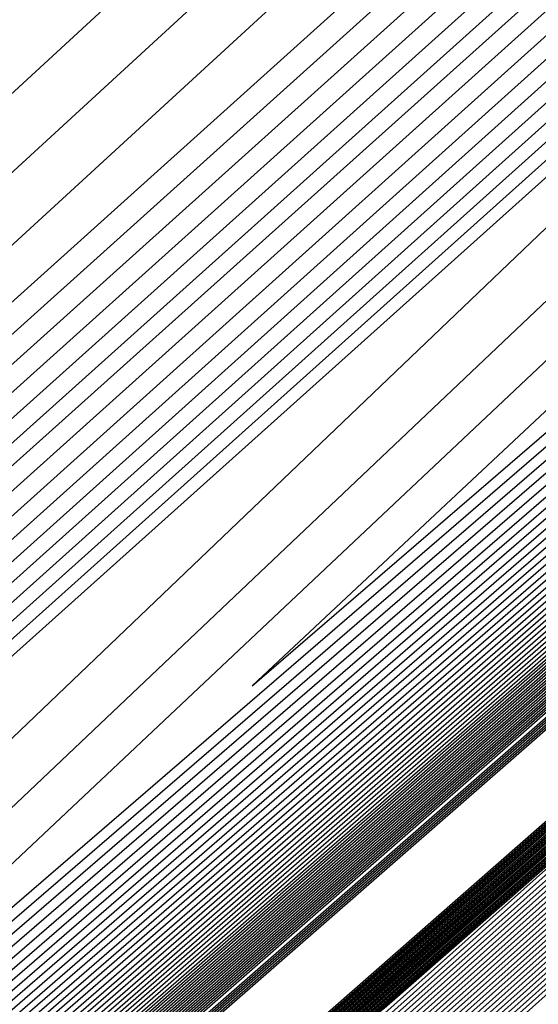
# Model space of a CAD drawing. Extents: x 3249832 to 3255657, y 13789405 to 13793316.
# Tile 730 of 1056: x 3253206.045 to 3253206.315, y 13791255.596 to 13791256.11. Entities that reach past the tile are written whole.
import ezdxf

# ---------------------------------------------------------------- set-up
doc = ezdxf.new("R2010")
doc.units = 0
doc.header["$LTSCALE"] = 100
doc.header["$MEASUREMENT"] = 0
for name, color, linetype in [('GRATIO_03231_CON', 1, 'CONTINUOUS'), ('GRATIO_0323_ICON', 1, 'CONTINUOUS'), ('TARGETS_EAST', 7, 'CONTINUOUS')]:
    doc.layers.add(name, color=color, linetype=linetype)

# ---------------------------------------------------------------- blocks, each defined once
blk = doc.blocks.new('Gratio_032316_contours')
at = {"layer": 'GRATIO_03231_CON', "color": 1, "linetype": 'Continuous', "flags": 128}
for points in [[(3253179.55027, 13791232.39503), (3253186.87441, 13791238.77001), (3253201.4775, 13791251.51898), (3253219.20823, 13791267.00714), (3253234.45763, 13791280.32933), (3253243.00028, 13791287.79153), (3253246.14511, 13791290.5444), (3253246.5846, 13791290.94974), (3253247.02187, 13791291.379), (3253250.20254, 13791294.24212), (3253258.88285, 13791301.95866), (3253274.44262, 13791315.73867), (3253292.7559, 13791331.95413), (3253308.32028, 13791345.76753)], [(3253180.16544, 13791232.93802), (3253187.28488, 13791239.13155), (3253201.72516, 13791251.73678), (3253219.33902, 13791267.12228), (3253234.51314, 13791280.37862), (3253243.01644, 13791287.80647), (3253246.14668, 13791290.54676), (3253246.58389, 13791290.95054), (3253247.01645, 13791291.37639), (3253250.16633, 13791294.21318), (3253258.7639, 13791301.85732), (3253274.17605, 13791315.50724), (3253292.31584, 13791331.56933), (3253307.73285, 13791345.25198)], [(3253180.78061, 13791233.481), (3253187.69534, 13791239.49309), (3253201.97282, 13791251.95458), (3253219.46981, 13791267.23741), (3253234.56866, 13791280.42791), (3253243.03259, 13791287.8214), (3253246.14825, 13791290.54912), (3253246.58317, 13791290.95133), (3253247.01103, 13791291.37378), (3253250.13013, 13791294.18424), (3253258.64495, 13791301.75599), (3253273.90947, 13791315.27582), (3253291.87577, 13791331.18453), (3253307.14542, 13791344.73643)], [(3253181.39578, 13791234.02399), (3253188.1058, 13791239.85463), (3253202.22048, 13791252.17237), (3253219.6006, 13791267.35254), (3253234.62418, 13791280.4772), (3253243.04874, 13791287.83633), (3253246.14982, 13791290.55149), (3253246.58246, 13791290.95213), (3253247.00561, 13791291.37117), (3253250.09393, 13791294.15529), (3253258.526, 13791301.65465), (3253273.6429, 13791315.0444), (3253291.4357, 13791330.79973), (3253306.55799, 13791344.22088)], [(3253182.62612, 13791235.10996), (3253188.92672, 13791240.5777), (3253202.71581, 13791252.60797), (3253219.86218, 13791267.58281), (3253234.73522, 13791280.57579), (3253243.08105, 13791287.8662), (3253246.15297, 13791290.55621), (3253246.58103, 13791290.95372), (3253246.99477, 13791291.36594), (3253250.02153, 13791294.09741), (3253258.2881, 13791301.45198), (3253273.10975, 13791314.58156), (3253290.55557, 13791330.03014), (3253305.38313, 13791343.18978)], [(3253183.24129, 13791235.65295), (3253189.33718, 13791240.93924), (3253202.96347, 13791252.82577), (3253219.99297, 13791267.69794), (3253234.79073, 13791280.62508), (3253243.0972, 13791287.88113), (3253246.15454, 13791290.55858), (3253246.58032, 13791290.95452), (3253246.98935, 13791291.36333), (3253249.98532, 13791294.06847), (3253258.16915, 13791301.35065), (3253272.84317, 13791314.35013), (3253290.11551, 13791329.64534), (3253304.7957, 13791342.67423)], [(3253189.74764, 13791241.30078), (3253203.21113, 13791253.04357), (3253220.12376, 13791267.81308), (3253234.84625, 13791280.67437), (3253243.11336, 13791287.89607), (3253246.15611, 13791290.56094), (3253246.57961, 13791290.95531), (3253246.98393, 13791291.36072), (3253249.94912, 13791294.03953), (3253258.05019, 13791301.24931), (3253272.5766, 13791314.11871), (3253289.67544, 13791329.26055), (3253304.20827, 13791342.15868)], [(3253190.1581, 13791241.66232), (3253203.45879, 13791253.26136), (3253220.25455, 13791267.92821), (3253234.90177, 13791280.72366), (3253243.12951, 13791287.911), (3253246.15768, 13791290.5633), (3253246.57889, 13791290.95611), (3253246.97851, 13791291.35811), (3253249.91292, 13791294.01058), (3253257.93124, 13791301.14798), (3253272.31002, 13791313.88729), (3253289.23538, 13791328.87575), (3253303.62084, 13791341.64313)], [(3253190.97902, 13791242.38539), (3253203.95411, 13791253.69696), (3253220.51613, 13791268.15847), (3253235.01281, 13791280.82224), (3253243.16182, 13791287.94087), (3253246.16082, 13791290.56803), (3253246.57747, 13791290.9577), (3253246.96767, 13791291.35288), (3253249.84051, 13791293.9527), (3253257.69334, 13791300.94531), (3253271.77687, 13791313.42445), (3253288.35525, 13791328.10615), (3253302.44598, 13791340.61203)], [(3253191.38948, 13791242.74693), (3253204.20177, 13791253.91476), (3253220.64692, 13791268.27361), (3253235.06832, 13791280.87154), (3253243.17797, 13791287.9558), (3253246.1624, 13791290.57039), (3253246.57675, 13791290.9585), (3253246.96225, 13791291.35027), (3253249.80431, 13791293.92376), (3253257.57439, 13791300.84397), (3253271.51029, 13791313.19303), (3253287.91518, 13791327.72135), (3253301.85855, 13791340.09648)], [(3253191.79994, 13791243.10847), (3253204.44943, 13791254.13256), (3253220.77772, 13791268.38874), (3253235.12384, 13791280.92083), (3253243.19412, 13791287.97073), (3253246.16397, 13791290.57276), (3253246.57604, 13791290.95929), (3253246.95683, 13791291.34766), (3253249.76811, 13791293.89481), (3253257.45544, 13791300.74264), (3253271.24372, 13791312.9616), (3253287.47511, 13791327.33655), (3253301.27112, 13791339.58093)], [(3253192.2104, 13791243.47001), (3253204.69709, 13791254.35035), (3253220.90851, 13791268.50387), (3253235.17936, 13791280.97012), (3253243.21028, 13791287.98567), (3253246.16554, 13791290.57512), (3253246.57533, 13791290.96009), (3253246.95142, 13791291.34505), (3253249.73191, 13791293.86587), (3253257.33649, 13791300.6413), (3253270.97714, 13791312.73018), (3253287.03505, 13791326.95176), (3253300.68369, 13791339.06538)], [(3253193.03132, 13791244.19308), (3253205.19242, 13791254.78595), (3253221.17009, 13791268.73414), (3253235.29039, 13791281.0687), (3253243.24258, 13791288.01553), (3253246.16868, 13791290.57985), (3253246.5739, 13791290.96168), (3253246.94058, 13791291.33982), (3253249.6595, 13791293.80799), (3253257.09858, 13791300.43863), (3253270.44399, 13791312.26734), (3253286.15492, 13791326.18216), (3253299.50883, 13791338.03428)], [(3253193.44178, 13791244.55462), (3253205.44008, 13791255.00375), (3253221.30088, 13791268.84927), (3253235.34591, 13791281.11799), (3253243.25874, 13791288.03047), (3253246.17025, 13791290.58221), (3253246.57319, 13791290.96248), (3253246.93516, 13791291.33721), (3253249.6233, 13791293.77904), (3253256.97963, 13791300.3373), (3253270.17741, 13791312.03592), (3253285.71485, 13791325.79737), (3253298.92139, 13791337.51873)], [(3253193.85224, 13791244.91616), (3253205.68774, 13791255.22155), (3253221.43167, 13791268.9644), (3253235.40143, 13791281.16728), (3253243.27489, 13791288.0454), (3253246.17182, 13791290.58457), (3253246.57247, 13791290.96327), (3253246.92974, 13791291.3346), (3253249.5871, 13791293.7501), (3253256.86068, 13791300.23596), (3253269.91084, 13791311.8045), (3253285.27479, 13791325.41257), (3253298.33396, 13791337.00318)], [(3253194.2627, 13791245.2777), (3253205.9354, 13791255.43934), (3253221.56246, 13791269.07954), (3253235.45695, 13791281.21658), (3253243.29104, 13791288.06033), (3253246.17339, 13791290.58694), (3253246.57176, 13791290.96407), (3253246.92432, 13791291.33198), (3253249.55089, 13791293.72116), (3253256.74173, 13791300.13463), (3253269.64426, 13791311.57307), (3253284.83472, 13791325.02777), (3253297.74653, 13791336.48763)], [(3253195.08362, 13791246.00077), (3253206.43072, 13791255.87494), (3253221.82404, 13791269.3098), (3253235.56798, 13791281.31516), (3253243.32335, 13791288.0902), (3253246.17654, 13791290.59166), (3253246.57033, 13791290.96566), (3253246.91348, 13791291.32676), (3253249.47849, 13791293.66327), (3253256.50383, 13791299.93196), (3253269.11111, 13791311.11023), (3253283.95459, 13791324.25817), (3253296.57167, 13791335.45653)], [(3253195.49408, 13791246.36231), (3253206.67838, 13791256.09274), (3253221.95483, 13791269.42494), (3253235.6235, 13791281.36445), (3253243.3395, 13791288.10513), (3253246.17811, 13791290.59402), (3253246.56962, 13791290.96646), (3253246.90806, 13791291.32415), (3253249.44229, 13791293.63433), (3253256.38488, 13791299.83062), (3253268.84454, 13791310.87881), (3253283.51452, 13791323.87338), (3253295.98424, 13791334.94098)], [(3253195.90454, 13791246.72385), (3253206.92604, 13791256.31054), (3253222.08562, 13791269.54007), (3253235.67902, 13791281.41374), (3253243.35566, 13791288.12007), (3253246.17968, 13791290.59639), (3253246.56891, 13791290.96725), (3253246.90264, 13791291.32154), (3253249.40609, 13791293.60539), (3253256.26593, 13791299.72929), (3253268.57796, 13791310.64739), (3253283.07446, 13791323.48858), (3253295.39681, 13791334.42543)], [(3253196.31501, 13791247.08539), (3253207.1737, 13791256.52833), (3253222.21641, 13791269.6552), (3253235.73454, 13791281.46303), (3253243.37181, 13791288.135), (3253246.18125, 13791290.59875), (3253246.56819, 13791290.96805), (3253246.89722, 13791291.31892), (3253249.36988, 13791293.57645), (3253256.14697, 13791299.62795), (3253268.31138, 13791310.41597), (3253282.63439, 13791323.10378), (3253294.80938, 13791333.90988)], [(3253197.13593, 13791247.80846), (3253207.66903, 13791256.96393), (3253222.47799, 13791269.88547), (3253235.84557, 13791281.56162), (3253243.40412, 13791288.16487), (3253246.18439, 13791290.60348), (3253246.56677, 13791290.96964), (3253246.88638, 13791291.3137), (3253249.29748, 13791293.51856), (3253255.90907, 13791299.42528), (3253267.77823, 13791309.95312), (3253281.75426, 13791322.33419), (3253293.63452, 13791332.87878)], [(3253293.53199, 13791333.12925), (3253281.55121, 13791322.70622), (3253267.46214, 13791310.41166), (3253255.49098, 13791299.9477), (3253255.49098, 13791299.9477), (3253248.80612, 13791294.09318), (3253246.34458, 13791291.93395), (3253245.98558, 13791291.63258), (3253245.72656, 13791291.44569), (3253244.03802, 13791290.00603), (3253239.5087, 13791286.04039), (3253231.43675, 13791278.90691), (3253221.95787, 13791270.48904), (3253213.91715, 13791263.30158), (3253209.28916, 13791259.09418), (3253206.56647, 13791256.55602), (3253203.37112, 13791253.61112), (3253198.43501, 13791249.15506)], [(3253197.54639, 13791248.17), (3253207.91669, 13791257.18173), (3253222.60878, 13791270.0006), (3253235.90109, 13791281.61091), (3253243.42027, 13791288.1798), (3253246.18596, 13791290.60584), (3253246.56605, 13791290.97044), (3253246.88096, 13791291.31109), (3253249.26128, 13791293.48962), (3253255.79012, 13791299.32395), (3253267.51166, 13791309.7217), (3253281.31419, 13791321.94939), (3253293.04709, 13791332.36323), (3253299.24948, 13791337.92415)], [(3253299.21969, 13791338.01181), (3253292.94584, 13791332.61059), (3253281.11367, 13791322.3168), (3253267.19948, 13791310.17454), (3253255.37722, 13791299.83984), (3253255.37722, 13791299.83983), (3253248.77601, 13791294.05701), (3253246.34587, 13791291.92352), (3253245.99199, 13791291.62508), (3253245.74044, 13791291.44372), (3253244.10063, 13791290.04663), (3253239.70285, 13791286.19731), (3253231.86597, 13791279.27225), (3253222.6634, 13791271.10001), (3253214.85715, 13791264.12218), (3253210.35468, 13791260.02907), (3253207.64522, 13791257.50604), (3253204.36344, 13791254.48718), (3253199.25939, 13791249.88337)], [(3253197.95685, 13791248.53154), (3253208.16435, 13791257.39953), (3253222.73957, 13791270.11573), (3253235.95661, 13791281.6602), (3253243.43643, 13791288.19473), (3253246.18754, 13791290.6082), (3253246.56534, 13791290.97123), (3253246.87554, 13791291.30847), (3253249.22507, 13791293.46068), (3253255.67117, 13791299.22261), (3253267.24508, 13791309.49028), (3253280.87413, 13791321.56459), (3253292.45966, 13791331.84768), (3253298.58416, 13791337.33876)], [(3253298.55474, 13791337.42533), (3253292.35968, 13791332.09194), (3253280.67612, 13791321.92739), (3253266.93683, 13791309.93742), (3253255.26346, 13791299.73197), (3253255.26346, 13791299.73197), (3253248.74591, 13791294.02084), (3253246.34715, 13791291.91308), (3253245.99841, 13791291.61758), (3253245.75432, 13791291.44175), (3253244.16325, 13791290.08724), (3253239.89699, 13791286.35423), (3253232.29519, 13791279.63759), (3253223.36893, 13791271.71098), (3253215.79716, 13791264.94278), (3253211.4202, 13791260.96396), (3253208.72397, 13791258.45606), (3253205.35575, 13791255.36324), (3253200.08377, 13791250.61169)], [(3253198.36731, 13791248.89308), (3253208.41201, 13791257.61732), (3253222.87037, 13791270.23087), (3253236.01213, 13791281.70949), (3253243.45258, 13791288.20967), (3253246.18911, 13791290.61057), (3253246.56463, 13791290.97203), (3253246.87012, 13791291.30586), (3253249.18887, 13791293.43173), (3253255.55222, 13791299.12128), (3253266.9785, 13791309.25886), (3253280.43407, 13791321.17979), (3253291.87223, 13791331.33213), (3253297.91884, 13791336.75338)], [(3253297.8898, 13791336.83884), (3253291.77352, 13791331.57328), (3253280.23857, 13791321.53798), (3253266.67418, 13791309.70029), (3253255.14969, 13791299.62411), (3253255.14969, 13791299.62411), (3253248.71581, 13791293.98467), (3253246.34844, 13791291.90265), (3253246.00482, 13791291.61008), (3253245.7682, 13791291.43979), (3253244.22587, 13791290.12785), (3253240.09114, 13791286.51115), (3253232.72441, 13791280.00293), (3253224.07447, 13791272.32196), (3253216.73717, 13791265.76338), (3253212.48572, 13791261.89885), (3253209.80272, 13791259.40608), (3253206.34807, 13791256.23931), (3253200.90814, 13791251.34)], [(3253199.18823, 13791249.61615), (3253208.90733, 13791258.05292), (3253223.13195, 13791270.46113), (3253236.12316, 13791281.80807), (3253243.48489, 13791288.23953), (3253246.19225, 13791290.61529), (3253246.5632, 13791290.97362), (3253246.85928, 13791291.30064), (3253249.11647, 13791293.37385), (3253255.31432, 13791298.91861), (3253266.44535, 13791308.79601), (3253279.55394, 13791320.4102), (3253290.69737, 13791330.30103), (3253296.5882, 13791335.58261)], [(3253296.5599, 13791335.66587), (3253290.6012, 13791330.53597), (3253279.36346, 13791320.75917), (3253266.14871, 13791309.22624), (3253254.92163, 13791299.40902), (3253254.92163, 13791299.40903), (3253248.65441, 13791293.91375), (3253246.34916, 13791291.88397), (3253246.0155, 13791291.59761), (3253245.79411, 13791291.43804), (3253244.34991, 13791290.21048), (3253240.47889, 13791286.82562), (3253233.5827, 13791280.7338), (3253225.48551, 13791273.54393), (3253218.61718, 13791267.40458), (3253214.61676, 13791263.76863), (3253211.96021, 13791261.30613), (3253208.3327, 13791257.99143), (3253202.5569, 13791252.79662), (3253198.00539, 13791248.68464)], [(3253199.59869, 13791249.97769), (3253209.15499, 13791258.27072), (3253223.26274, 13791270.57626), (3253236.17868, 13791281.85736), (3253243.50104, 13791288.25447), (3253246.19382, 13791290.61766), (3253246.56249, 13791290.97442), (3253246.85386, 13791291.29803), (3253249.08026, 13791293.34491), (3253255.19536, 13791298.81727), (3253266.17878, 13791308.56459), (3253279.11387, 13791320.0254), (3253290.10994, 13791329.78548), (3253295.92288, 13791334.99723)], [(3253295.89496, 13791335.07939), (3253290.01504, 13791330.01731), (3253278.92589, 13791320.36978), (3253265.8859, 13791308.9893), (3253254.80734, 13791299.30179), (3253254.80734, 13791299.30179), (3253248.62314, 13791293.87896), (3253246.34863, 13791291.87568), (3253246.01981, 13791291.5926), (3253245.80618, 13791291.43822), (3253244.41135, 13791290.25247), (3253240.67251, 13791286.98316), (3253234.01176, 13791281.09932), (3253226.19103, 13791274.15492), (3253219.55719, 13791268.22518), (3253215.68228, 13791264.70352), (3253213.03896, 13791262.25615), (3253209.32502, 13791258.8675), (3253203.38128, 13791253.52494), (3253198.62056, 13791249.22763)], [(3253200.00915, 13791250.33923), (3253209.40265, 13791258.48852), (3253223.39353, 13791270.6914), (3253236.2342, 13791281.90666), (3253243.51719, 13791288.2694), (3253246.19539, 13791290.62002), (3253246.56177, 13791290.97521), (3253246.84844, 13791291.29541), (3253249.04406, 13791293.31596), (3253255.07641, 13791298.71594), (3253265.9122, 13791308.33317), (3253278.6738, 13791319.6406), (3253289.52251, 13791329.26993), (3253295.25756, 13791334.41184)], [(3253295.23001, 13791334.4929), (3253289.42888, 13791329.49866), (3253278.48833, 13791319.98039), (3253265.62309, 13791308.75236), (3253254.69306, 13791299.19455), (3253254.69306, 13791299.19455), (3253248.59186, 13791293.84417), (3253246.34811, 13791291.86739), (3253246.02412, 13791291.58759), (3253245.81824, 13791291.43839), (3253244.4728, 13791290.29446), (3253240.86613, 13791287.1407), (3253234.44083, 13791281.46484), (3253226.89654, 13791274.76592), (3253220.4972, 13791269.04579), (3253216.7478, 13791265.63841), (3253214.1177, 13791263.20617), (3253210.31733, 13791259.74356), (3253204.20565, 13791254.25325), (3253199.23573, 13791249.77062)], [(3253200.41961, 13791250.70077), (3253209.65031, 13791258.70631), (3253223.52432, 13791270.80653), (3253236.28972, 13791281.95595), (3253243.53335, 13791288.28434), (3253246.19696, 13791290.62238), (3253246.56106, 13791290.97601), (3253246.84302, 13791291.2928), (3253249.00786, 13791293.28702), (3253254.95746, 13791298.6146), (3253265.64563, 13791308.10175), (3253278.23374, 13791319.25581), (3253288.93508, 13791328.75438), (3253294.59224, 13791333.82646)], [(3253294.56507, 13791333.90642), (3253288.84272, 13791328.98), (3253278.05076, 13791319.591), (3253265.36028, 13791308.51542), (3253254.57877, 13791299.08731), (3253254.57877, 13791299.08731), (3253248.56059, 13791293.80939), (3253246.34758, 13791291.8591), (3253246.02843, 13791291.58257), (3253245.83031, 13791291.43857), (3253244.53425, 13791290.33645), (3253241.05975, 13791287.29824), (3253234.86989, 13791281.83037), (3253227.60205, 13791275.37691), (3253221.43721, 13791269.86639), (3253217.81332, 13791266.5733), (3253215.19645, 13791264.15619), (3253211.30965, 13791260.61962), (3253205.03003, 13791254.98156), (3253199.8509, 13791250.3136)], [(3253201.24053, 13791251.42384), (3253210.14563, 13791259.14191), (3253223.7859, 13791271.0368), (3253236.40075, 13791282.05453), (3253243.56565, 13791288.3142), (3253246.20011, 13791290.62711), (3253246.55963, 13791290.9776), (3253246.83219, 13791291.28758), (3253248.93546, 13791293.22914), (3253254.71956, 13791298.41193), (3253265.11248, 13791307.63891), (3253277.35361, 13791318.48621), (3253287.76022, 13791327.72328), (3253293.2616, 13791332.65569)], [(3253293.23517, 13791332.73345), (3253287.67041, 13791327.94269), (3253277.17563, 13791318.81222), (3253264.83466, 13791308.04155), (3253254.35019, 13791298.87283), (3253254.35019, 13791298.87283), (3253248.49805, 13791293.73981), (3253246.34653, 13791291.84252), (3253246.03705, 13791291.57255), (3253245.85444, 13791291.43892), (3253244.65714, 13791290.42044), (3253241.44699, 13791287.61333), (3253235.72802, 13791282.56142), (3253229.01308, 13791276.59891), (3253223.31722, 13791271.50759), (3253219.94436, 13791268.44307), (3253217.35394, 13791266.05623), (3253213.29428, 13791262.37175), (3253206.67878, 13791256.43818), (3253201.08124, 13791251.39958)], [(3253201.65099, 13791251.78538), (3253210.3933, 13791259.35971), (3253223.91669, 13791271.15193), (3253236.45627, 13791282.10382), (3253243.58181, 13791288.32914), (3253246.20168, 13791290.62947), (3253246.55892, 13791290.9784), (3253246.82677, 13791291.28496), (3253248.89925, 13791293.20019), (3253254.60061, 13791298.3106), (3253264.8459, 13791307.40749), (3253276.91354, 13791318.10141), (3253287.17279, 13791327.20773)], [(3253287.08425, 13791327.42403), (3253276.73806, 13791318.42283), (3253264.57185, 13791307.80461), (3253254.2359, 13791298.76559), (3253254.2359, 13791298.76559), (3253248.46678, 13791293.70503), (3253246.346, 13791291.83423), (3253246.04136, 13791291.56753), (3253245.86651, 13791291.4391), (3253244.71859, 13791290.46243), (3253241.64061, 13791287.77087), (3253236.15708, 13791282.92694), (3253229.71859, 13791277.2099), (3253224.25723, 13791272.32819), (3253221.00988, 13791269.37796), (3253218.43269, 13791267.00625), (3253214.2866, 13791263.24781), (3253207.50316, 13791257.1665), (3253201.69641, 13791251.94257)], [(3253215.27891, 13791264.12388), (3253208.32754, 13791257.89481), (3253202.31158, 13791252.48555), (3253202.06145, 13791252.14692), (3253210.64096, 13791259.57751), (3253224.04748, 13791271.26706)], [(3253216.27123, 13791264.99994), (3253209.15191, 13791258.62312), (3253202.92675, 13791253.02854), (3253202.47191, 13791252.50846), (3253210.88862, 13791259.7953), (3253224.17827, 13791271.38219)], [(3253218.25586, 13791266.75207), (3253210.80067, 13791260.07975), (3253204.15709, 13791254.11451), (3253203.29283, 13791253.23153), (3253211.38394, 13791260.2309), (3253224.43985, 13791271.61246)], [(3253219.24818, 13791267.62813), (3253211.62504, 13791260.80806), (3253204.77226, 13791254.6575), (3253203.70329, 13791253.59307), (3253211.6316, 13791260.4487), (3253224.57064, 13791271.72759)], [(3253220.24049, 13791268.50419), (3253212.44942, 13791261.53637), (3253205.38743, 13791255.20049), (3253204.11375, 13791253.95461), (3253211.87926, 13791260.6665), (3253224.70143, 13791271.84272)], [(3253221.23281, 13791269.38026), (3253213.2738, 13791262.26468), (3253206.0026, 13791255.74348), (3253204.52421, 13791254.31615), (3253212.12692, 13791260.88429), (3253224.83222, 13791271.95786)], [(3253223.21744, 13791271.13238), (3253214.92255, 13791263.72131), (3253207.23294, 13791256.82945), (3253205.34514, 13791255.03922), (3253212.62225, 13791261.31989), (3253225.0938, 13791272.18812)], [(3253215.74693, 13791264.44962), (3253207.84811, 13791257.37244), (3253205.7556, 13791255.40076), (3253212.86991, 13791261.53769), (3253225.22459, 13791272.30326)], [(3253216.57131, 13791265.17793), (3253208.46329, 13791257.91542), (3253206.16606, 13791255.7623), (3253213.11757, 13791261.75549), (3253225.35538, 13791272.41839)]]:
    blk.add_lwpolyline(points, dxfattribs=at)
at = {"layer": 'GRATIO_03231_CON', "color": 5, "linetype": 'Continuous', "flags": 128}
for points in [[(3253178.31993, 13791231.30905), (3253186.05349, 13791238.04694), (3253200.98218, 13791251.08338), (3253218.94665, 13791266.77688), (3253234.34659, 13791280.23075), (3253242.96798, 13791287.76167), (3253246.14197, 13791290.53967), (3253246.58603, 13791290.94815), (3253247.02107, 13791291.37394), (3253250.18182, 13791294.2177), (3253258.80647, 13791301.88356), (3253274.26937, 13791315.56557), (3253292.48955, 13791331.61762), (3253308.02221, 13791345.18354)], [(3253177.70476, 13791230.76607), (3253185.64303, 13791237.6854), (3253200.73452, 13791250.86558), (3253218.81586, 13791266.66175), (3253234.29107, 13791280.18146), (3253242.95182, 13791287.74673), (3253246.1404, 13791290.53731), (3253246.58674, 13791290.94735), (3253247.01436, 13791291.36584), (3253250.12102, 13791294.16091), (3253258.59804, 13791301.69555), (3253273.79626, 13791315.14336), (3253291.70456, 13791330.92064), (3253306.97134, 13791344.25434)], [(3253177.08958, 13791230.22308), (3253185.23257, 13791237.32386), (3253200.48686, 13791250.64779), (3253218.68507, 13791266.54661), (3253234.23556, 13791280.13216), (3253242.93567, 13791287.7318), (3253246.13883, 13791290.53495), (3253246.58745, 13791290.94656), (3253247.00766, 13791291.35773), (3253250.06022, 13791294.10413), (3253258.38961, 13791301.50754), (3253273.32314, 13791314.72115), (3253290.91956, 13791330.22366), (3253305.92046, 13791343.32515)], [(3253176.47441, 13791229.68009), (3253184.82211, 13791236.96232), (3253200.23919, 13791250.42999), (3253218.55428, 13791266.43148), (3253234.18004, 13791280.08287), (3253242.91952, 13791287.71687), (3253246.13725, 13791290.53258), (3253246.58817, 13791290.94576), (3253247.00095, 13791291.34963), (3253249.99942, 13791294.04734), (3253258.18118, 13791301.31953), (3253272.85003, 13791314.29894), (3253290.13456, 13791329.52668), (3253304.86958, 13791342.39595)], [(3253175.24407, 13791228.59412), (3253184.00119, 13791236.23925), (3253199.74387, 13791249.99439), (3253218.2927, 13791266.20121), (3253234.069, 13791279.98429), (3253242.88721, 13791287.687), (3253246.13411, 13791290.52786), (3253246.58959, 13791290.94417), (3253246.98754, 13791291.33342), (3253249.87782, 13791293.93376), (3253257.76432, 13791300.94351), (3253271.9038, 13791313.45451), (3253288.56457, 13791328.13272), (3253302.76783, 13791340.53756)], [(3253196.57706, 13791247.03615), (3253203.47105, 13791253.1938), (3253218.75951, 13791266.60126), (3253234.06971, 13791279.98413), (3253242.88772, 13791287.68662), (3253246.13462, 13791290.52731), (3253246.59031, 13791290.94338), (3253246.98083, 13791291.32532), (3253249.81702, 13791293.87697), (3253257.55589, 13791300.7555), (3253271.43068, 13791313.0323), (3253287.77957, 13791327.43574), (3253301.71695, 13791339.60837)], [(3253196.71057, 13791247.15254), (3253203.58621, 13791253.29381), (3253218.83398, 13791266.66558), (3253234.10345, 13791280.01283), (3253242.89801, 13791287.6948), (3253246.13636, 13791290.52784), (3253246.59102, 13791290.94258), (3253246.97413, 13791291.31721), (3253249.75622, 13791293.82018), (3253257.34746, 13791300.56749), (3253270.95757, 13791312.61009), (3253286.99457, 13791326.73875), (3253300.66608, 13791338.67918)], [(3253196.84408, 13791247.26894), (3253203.70137, 13791253.39382), (3253218.90845, 13791266.7299), (3253234.13718, 13791280.04153), (3253242.9083, 13791287.70297), (3253246.13809, 13791290.52836), (3253246.59174, 13791290.94178), (3253246.96742, 13791291.30911), (3253249.69542, 13791293.76339), (3253257.13903, 13791300.37948), (3253270.48445, 13791312.18788), (3253286.20957, 13791326.04177), (3253299.6152, 13791337.74998)], [(3253197.11109, 13791247.50174), (3253203.93169, 13791253.59384), (3253219.0574, 13791266.85855), (3253234.20465, 13791280.09892), (3253242.92888, 13791287.71932), (3253246.14156, 13791290.52941), (3253246.59316, 13791290.94019), (3253246.95401, 13791291.2929), (3253249.57383, 13791293.64981), (3253256.72217, 13791300.00346), (3253269.53822, 13791311.34346), (3253284.63958, 13791324.64781), (3253297.51345, 13791335.89159)], [(3253197.2446, 13791247.61813), (3253204.04685, 13791253.69384), (3253219.13187, 13791266.92287), (3253234.23839, 13791280.12762), (3253242.93918, 13791287.72749), (3253246.1433, 13791290.52994), (3253246.59388, 13791290.9394), (3253246.9473, 13791291.28479), (3253249.51303, 13791293.59302), (3253256.51374, 13791299.81545), (3253269.06511, 13791310.92125), (3253283.85458, 13791323.95083), (3253296.46257, 13791334.9624)], [(3253197.37811, 13791247.73453), (3253204.16201, 13791253.79385), (3253219.20635, 13791266.98719), (3253234.27212, 13791280.15631), (3253242.94947, 13791287.73567), (3253246.14503, 13791290.53046), (3253246.59459, 13791290.9386), (3253246.9406, 13791291.27669), (3253249.45223, 13791293.53623), (3253256.30531, 13791299.62744), (3253268.59199, 13791310.49904), (3253283.06958, 13791323.25385), (3253295.41169, 13791334.0332)], [(3253197.51162, 13791247.85093), (3253204.27717, 13791253.89386), (3253219.28082, 13791267.05151), (3253234.30586, 13791280.18501), (3253242.95976, 13791287.74384), (3253246.14676, 13791290.53099), (3253246.5953, 13791290.9378), (3253246.93389, 13791291.26859), (3253249.39143, 13791293.47944), (3253256.09688, 13791299.43942), (3253268.11888, 13791310.07683), (3253282.28459, 13791322.55687), (3253294.36082, 13791333.10401)], [(3253197.77863, 13791248.08372), (3253204.50749, 13791254.09388), (3253219.42977, 13791267.18016), (3253234.37333, 13791280.2424), (3253242.98034, 13791287.76019), (3253246.15023, 13791290.53204), (3253246.59673, 13791290.93621), (3253246.92048, 13791291.25238), (3253249.26983, 13791293.36586), (3253255.68002, 13791299.0634), (3253267.17265, 13791309.2324), (3253280.71459, 13791321.16291), (3253292.25906, 13791331.24562), (3253298.86322, 13791336.86351)], [(3253197.91214, 13791248.20012), (3253204.62265, 13791254.19388), (3253219.50424, 13791267.24448), (3253234.40706, 13791280.2711), (3253242.99064, 13791287.76837), (3253246.15197, 13791290.53257), (3253246.59744, 13791290.93542), (3253246.91378, 13791291.24427), (3253249.20903, 13791293.30907), (3253255.47159, 13791298.87539), (3253266.69953, 13791308.81019), (3253279.9296, 13791320.46593), (3253291.20819, 13791330.31643), (3253297.66843, 13791335.81202)], [(3253198.04565, 13791248.31651), (3253204.73781, 13791254.29389), (3253219.57872, 13791267.3088), (3253234.4408, 13791280.2998), (3253243.00093, 13791287.77654), (3253246.1537, 13791290.53309), (3253246.59816, 13791290.93462), (3253246.90707, 13791291.23617), (3253249.14823, 13791293.25228), (3253255.26316, 13791298.68738), (3253266.22642, 13791308.38798), (3253279.1446, 13791319.76895), (3253290.15731, 13791329.38723), (3253296.47364, 13791334.76054)], [(3253198.17916, 13791248.43291), (3253204.85297, 13791254.3939), (3253219.65319, 13791267.37312), (3253234.47453, 13791280.32849), (3253243.01122, 13791287.78471), (3253246.15544, 13791290.53362), (3253246.59887, 13791290.93382), (3253246.90036, 13791291.22806), (3253249.08743, 13791293.19549), (3253255.05473, 13791298.49937), (3253265.7533, 13791307.96577), (3253278.3596, 13791319.07197), (3253289.10643, 13791328.45804), (3253295.27885, 13791333.70905)], [(3253198.44617, 13791248.6657), (3253205.08329, 13791254.59392), (3253219.80214, 13791267.50177), (3253234.542, 13791280.38589), (3253243.0318, 13791287.80106), (3253246.15891, 13791290.53467), (3253246.6003, 13791290.93223), (3253246.88695, 13791291.21186), (3253248.96583, 13791293.08191), (3253254.63787, 13791298.12335), (3253264.80707, 13791307.12135), (3253276.7896, 13791317.678), (3253287.00468, 13791326.59965), (3253292.88927, 13791331.60608), (3253295.95133, 13791334.07094)], [(3253198.57968, 13791248.7821), (3253205.19845, 13791254.69392), (3253219.87661, 13791267.56609), (3253234.57574, 13791280.41459), (3253243.04209, 13791287.80924), (3253246.16064, 13791290.53519), (3253246.60101, 13791290.93144), (3253246.88025, 13791291.20375), (3253248.90503, 13791293.02512), (3253254.42944, 13791297.93534), (3253264.33396, 13791306.69914), (3253276.00461, 13791316.98102), (3253285.9538, 13791325.67045), (3253291.69448, 13791330.55459), (3253294.7416, 13791333.01142)], [(3253198.71319, 13791248.8985), (3253205.31361, 13791254.79393), (3253219.95108, 13791267.63041), (3253234.60947, 13791280.44328), (3253243.05239, 13791287.81741), (3253246.16237, 13791290.53572), (3253246.60172, 13791290.93064), (3253246.87354, 13791291.19565), (3253248.84423, 13791292.96834), (3253254.22101, 13791297.74733), (3253263.86084, 13791306.27693), (3253275.21961, 13791316.28404), (3253284.90293, 13791324.74126), (3253290.49969, 13791329.50311), (3253293.53187, 13791331.9519)], [(3253198.8467, 13791249.0149), (3253205.42877, 13791254.89394), (3253220.02556, 13791267.69473), (3253234.64321, 13791280.47198), (3253243.06268, 13791287.82558), (3253246.16411, 13791290.53624), (3253246.60244, 13791290.92984), (3253246.86684, 13791291.18754), (3253248.78343, 13791292.91155), (3253254.01258, 13791297.55932), (3253263.38773, 13791305.85472), (3253274.43461, 13791315.58706), (3253283.85205, 13791323.81207), (3253289.3049, 13791328.45162), (3253292.32214, 13791330.89237), (3253295.39879, 13791333.38715)], [(3253199.11371, 13791249.24769), (3253205.65909, 13791255.09396), (3253220.17451, 13791267.82338), (3253234.71068, 13791280.52937), (3253243.08326, 13791287.84193), (3253246.16758, 13791290.53729), (3253246.60386, 13791290.92825), (3253246.85342, 13791291.17133), (3253248.66183, 13791292.79797), (3253253.59572, 13791297.1833), (3253262.4415, 13791305.01029), (3253272.86462, 13791314.1931), (3253281.7503, 13791321.95368), (3253286.91532, 13791326.34865), (3253289.90268, 13791328.77333), (3253293.18693, 13791331.45768)], [(3253199.24722, 13791249.36409), (3253205.77425, 13791255.19397), (3253220.24898, 13791267.8877), (3253234.74441, 13791280.55807), (3253243.09355, 13791287.85011), (3253246.16931, 13791290.53782), (3253246.60458, 13791290.92746), (3253246.84672, 13791291.16323), (3253248.60103, 13791292.74118), (3253253.38729, 13791296.99529), (3253261.96839, 13791304.58808), (3253272.07962, 13791313.49612), (3253280.69942, 13791321.02448), (3253285.72053, 13791325.29717), (3253288.69295, 13791327.71381), (3253292.081, 13791330.49295), (3253297.61917, 13791335.1971)], [(3253199.38073, 13791249.48048), (3253205.88941, 13791255.29397), (3253220.32345, 13791267.95202), (3253234.77815, 13791280.58677), (3253243.10385, 13791287.85828), (3253246.17105, 13791290.53834), (3253246.60529, 13791290.92666), (3253246.84001, 13791291.15513), (3253248.54023, 13791292.68439), (3253253.17886, 13791296.80728), (3253261.49527, 13791304.16587), (3253271.29462, 13791312.79914), (3253279.64854, 13791320.09529), (3253284.52574, 13791324.24568), (3253287.48322, 13791326.65429), (3253290.97507, 13791329.52822), (3253296.71525, 13791334.41022)], [(3253199.51424, 13791249.59688), (3253206.00457, 13791255.39398), (3253220.39793, 13791268.01634), (3253234.81188, 13791280.61546), (3253243.11414, 13791287.86646), (3253246.17278, 13791290.53887), (3253246.606, 13791290.92586), (3253246.83331, 13791291.14702), (3253248.47943, 13791292.6276), (3253252.97044, 13791296.61927), (3253261.02215, 13791303.74366), (3253270.50962, 13791312.10216), (3253278.59767, 13791319.16609), (3253283.33095, 13791323.1942), (3253286.27349, 13791325.59476), (3253289.86914, 13791328.56348), (3253295.81132, 13791333.62334)], [(3253199.78125, 13791249.82967), (3253206.23489, 13791255.594), (3253220.54687, 13791268.14499), (3253234.87935, 13791280.67286), (3253243.13472, 13791287.8828), (3253246.17625, 13791290.53992), (3253246.60743, 13791290.92427), (3253246.8199, 13791291.13081), (3253248.35784, 13791292.51402), (3253252.55358, 13791296.24325), (3253260.07593, 13791302.89924), (3253268.93963, 13791310.70819), (3253276.49591, 13791317.3077), (3253280.94137, 13791321.09123), (3253283.85403, 13791323.47572), (3253287.65728, 13791326.63402), (3253294.00347, 13791332.04958)], [(3253199.91476, 13791249.94607), (3253206.35005, 13791255.69401), (3253220.62135, 13791268.20931), (3253234.91309, 13791280.70156), (3253243.14501, 13791287.89098), (3253246.17798, 13791290.54045), (3253246.60814, 13791290.92348), (3253246.81319, 13791291.12271), (3253248.29704, 13791292.45723), (3253252.34515, 13791296.05524), (3253259.60281, 13791302.47703), (3253268.15463, 13791310.01121), (3253275.44504, 13791316.37851), (3253279.74658, 13791320.03974), (3253282.6443, 13791322.4162), (3253286.55135, 13791325.66929), (3253293.09954, 13791331.2627), (3253300.79521, 13791337.86923)], [(3253200.04827, 13791250.06247), (3253206.46521, 13791255.79401), (3253220.69582, 13791268.27363), (3253234.94682, 13791280.73025), (3253243.15531, 13791287.89915), (3253246.17972, 13791290.54097), (3253246.60886, 13791290.92268), (3253246.80649, 13791291.1146), (3253248.23624, 13791292.40044), (3253252.13672, 13791295.86723), (3253259.1297, 13791302.05482), (3253267.36963, 13791309.31423), (3253274.39416, 13791315.44932), (3253278.55179, 13791318.98826), (3253281.43456, 13791321.35667), (3253285.44542, 13791324.70455), (3253292.19561, 13791330.47582), (3253300.12972, 13791337.29016)], [(3253200.18178, 13791250.17887), (3253206.58037, 13791255.89402), (3253220.77029, 13791268.33795), (3253234.98056, 13791280.75895), (3253243.1656, 13791287.90733), (3253246.18145, 13791290.5415), (3253246.60957, 13791290.92188), (3253246.79978, 13791291.1065), (3253248.17544, 13791292.34365), (3253251.92829, 13791295.67922), (3253258.65658, 13791301.63261), (3253266.58464, 13791308.61725), (3253273.34328, 13791314.52012), (3253277.357, 13791317.93677), (3253280.22483, 13791320.29715), (3253284.33949, 13791323.73982), (3253291.29169, 13791329.68894), (3253299.46423, 13791336.71108)], [(3253200.44879, 13791250.41166), (3253206.81069, 13791256.09404), (3253220.91924, 13791268.4666), (3253235.04803, 13791280.81634), (3253243.18618, 13791287.92368), (3253246.18492, 13791290.54255), (3253246.611, 13791290.92029), (3253246.78637, 13791291.09029), (3253248.05384, 13791292.23007), (3253251.51143, 13791295.3032), (3253257.71035, 13791300.78818), (3253265.01464, 13791307.22329), (3253271.24153, 13791312.66173), (3253274.96742, 13791315.8338), (3253277.80537, 13791318.17811), (3253282.12763, 13791321.81036), (3253289.48383, 13791328.11518), (3253298.13324, 13791335.55292)], [(3253200.5823, 13791250.52806), (3253206.92586, 13791256.19405), (3253220.99372, 13791268.53092), (3253235.08176, 13791280.84504), (3253243.19647, 13791287.93185), (3253246.18666, 13791290.54307), (3253246.61171, 13791290.9195), (3253246.77966, 13791291.08219), (3253247.99304, 13791292.17328), (3253251.303, 13791295.11519), (3253257.23724, 13791300.36597), (3253264.22964, 13791306.52631), (3253270.19065, 13791311.73254), (3253273.77263, 13791314.78231), (3253276.59564, 13791317.11859), (3253281.0217, 13791320.84562), (3253288.57991, 13791327.3283), (3253297.46775, 13791334.97385)], [(3253200.71581, 13791250.64445), (3253207.04102, 13791256.29406), (3253221.06819, 13791268.59524), (3253235.1155, 13791280.87374), (3253243.20676, 13791287.94002), (3253246.18839, 13791290.5436), (3253246.61242, 13791290.9187), (3253246.77296, 13791291.07408), (3253247.93224, 13791292.11649), (3253251.09457, 13791294.92718), (3253256.76412, 13791299.94376), (3253263.44465, 13791305.82933), (3253269.13978, 13791310.80334), (3253272.57784, 13791313.73083), (3253275.38591, 13791316.05906), (3253279.91577, 13791319.88089), (3253287.67598, 13791326.54142), (3253296.80226, 13791334.39477)], [(3253200.84932, 13791250.76085), (3253207.15618, 13791256.39406), (3253221.14266, 13791268.65956), (3253235.14923, 13791280.90243), (3253243.21706, 13791287.9482), (3253246.19012, 13791290.54412), (3253246.61314, 13791290.9179), (3253246.76625, 13791291.06598), (3253247.87144, 13791292.0597), (3253250.88614, 13791294.73917), (3253256.29101, 13791299.52155), (3253262.65965, 13791305.13235), (3253268.0889, 13791309.87415), (3253271.38305, 13791312.67934), (3253274.17618, 13791314.99954), (3253278.80984, 13791318.91616), (3253286.77206, 13791325.75454), (3253296.13677, 13791333.81569)], [(3253201.11633, 13791250.99365), (3253207.3865, 13791256.59408), (3253221.29161, 13791268.78821), (3253235.2167, 13791280.95983), (3253243.23764, 13791287.96455), (3253246.19359, 13791290.54517), (3253246.61456, 13791290.91631), (3253246.75284, 13791291.04977), (3253247.74984, 13791291.94612), (3253250.46928, 13791294.36315), (3253255.34478, 13791298.67713), (3253261.08965, 13791303.73839), (3253265.98715, 13791308.01576), (3253268.99347, 13791310.57637), (3253271.75672, 13791312.8805), (3253276.59798, 13791316.9867), (3253284.9642, 13791324.18078), (3253294.80578, 13791332.65754)], [(3253201.24984, 13791251.11004), (3253207.50166, 13791256.69409), (3253221.36608, 13791268.85253), (3253235.25044, 13791280.98852), (3253243.24793, 13791287.97272), (3253246.19533, 13791290.5457), (3253246.61528, 13791290.91552), (3253246.74613, 13791291.04167), (3253247.68904, 13791291.88933), (3253250.26085, 13791294.17514), (3253254.87166, 13791298.25492), (3253260.30466, 13791303.04141), (3253264.93627, 13791307.08657), (3253267.79868, 13791309.52489), (3253270.54699, 13791311.82097), (3253275.49205, 13791316.02196), (3253284.06028, 13791323.3939), (3253294.14029, 13791332.07846)], [(3253201.38335, 13791251.22644), (3253207.61682, 13791256.7941), (3253221.44056, 13791268.91685), (3253235.28417, 13791281.01722), (3253243.25822, 13791287.9809), (3253246.19706, 13791290.54622), (3253246.61599, 13791290.91472), (3253246.73943, 13791291.03356), (3253247.62824, 13791291.83254), (3253250.05242, 13791293.98713), (3253254.39855, 13791297.83271), (3253259.51966, 13791302.34443), (3253263.88539, 13791306.15737), (3253266.60389, 13791308.4734), (3253269.33726, 13791310.76145), (3253274.38613, 13791315.05723), (3253283.15635, 13791322.60702), (3253293.4748, 13791331.49938)], [(3253201.51686, 13791251.34284), (3253207.73198, 13791256.8941), (3253221.51503, 13791268.98117), (3253235.31791, 13791281.04592), (3253243.26852, 13791287.98907), (3253246.1988, 13791290.54675), (3253246.6167, 13791290.91393), (3253246.73272, 13791291.02546), (3253247.56744, 13791291.77576), (3253249.84399, 13791293.79912), (3253253.92543, 13791297.41049), (3253258.73466, 13791301.64744), (3253262.83452, 13791305.22818), (3253265.4091, 13791307.42192), (3253268.12753, 13791309.70193), (3253273.2802, 13791314.0925), (3253282.25242, 13791321.82014), (3253292.80931, 13791330.9203), (3253301.81088, 13791338.63068)], [(3253201.78387, 13791251.57563), (3253207.9623, 13791257.09412), (3253221.66398, 13791269.10982), (3253235.38538, 13791281.10331), (3253243.2891, 13791288.00542), (3253246.20227, 13791290.5478), (3253246.61813, 13791290.91233), (3253246.71931, 13791291.00925), (3253247.44584, 13791291.66218), (3253249.42713, 13791293.4231), (3253252.9792, 13791296.56607), (3253257.16467, 13791300.25348), (3253260.73276, 13791303.36979), (3253263.01952, 13791305.31895), (3253265.70807, 13791307.58288), (3253271.06834, 13791312.16303), (3253280.44457, 13791320.24638), (3253291.47832, 13791329.76215), (3253300.88547, 13791337.82513)], [(3253201.91738, 13791251.69203), (3253208.07746, 13791257.19413), (3253221.73845, 13791269.17414), (3253235.41911, 13791281.13201), (3253243.29939, 13791288.01359), (3253246.204, 13791290.54832), (3253246.61884, 13791290.91154), (3253246.71261, 13791291.00114), (3253247.38504, 13791291.60539), (3253249.2187, 13791293.23509), (3253252.50609, 13791296.14386), (3253256.37967, 13791299.5565), (3253259.68189, 13791302.44059), (3253261.82473, 13791304.26746), (3253264.49834, 13791306.52336), (3253269.96241, 13791311.1983), (3253279.54064, 13791319.4595), (3253290.81283, 13791329.18307), (3253300.42277, 13791337.42236)], [(3253202.05089, 13791251.80842), (3253208.19262, 13791257.29414), (3253221.81293, 13791269.23846), (3253235.45285, 13791281.16071), (3253243.30968, 13791288.02177), (3253246.20573, 13791290.54885), (3253246.61956, 13791290.91074), (3253246.7059, 13791290.99304), (3253247.32424, 13791291.5486), (3253249.01027, 13791293.04708), (3253252.03297, 13791295.72165), (3253255.59467, 13791298.85952), (3253258.63101, 13791301.5114), (3253260.62994, 13791303.21597), (3253263.28861, 13791305.46384), (3253268.85648, 13791310.23357), (3253278.63672, 13791318.67262), (3253290.14734, 13791328.60399), (3253299.96006, 13791337.01958)], [(3253222.18973, 13791268.9562), (3253208.47101, 13791257.20698), (3253202.18439, 13791251.92482), (3253202.18439, 13791251.92482), (3253208.30778, 13791257.39414), (3253221.8874, 13791269.30278)], [(3253222.33685, 13791269.08692), (3253208.70035, 13791257.40813), (3253202.45141, 13791252.15761), (3253202.45141, 13791252.15761), (3253208.5381, 13791257.59416), (3253222.03635, 13791269.43142)], [(3253222.41042, 13791269.15229), (3253208.81502, 13791257.50869), (3253202.58492, 13791252.27401), (3253202.58492, 13791252.27401), (3253208.65326, 13791257.69417), (3253222.11082, 13791269.49575)], [(3253222.48398, 13791269.21765), (3253208.92969, 13791257.60926), (3253202.71843, 13791252.39041), (3253202.71843, 13791252.39041), (3253208.76842, 13791257.79418), (3253222.18529, 13791269.56007)], [(3253222.55754, 13791269.28301), (3253209.04436, 13791257.70983), (3253202.85194, 13791252.50681), (3253202.85193, 13791252.50681), (3253208.88358, 13791257.89419), (3253222.25977, 13791269.62439)]]:
    blk.add_lwpolyline(points, dxfattribs=at)
at = {"layer": 'GRATIO_0323_ICON', "color": 7, "linetype": 'Continuous', "flags": 128}
for points in [[(3253175.85924, 13791229.13711), (3253184.41165, 13791236.60078), (3253199.99153, 13791250.21219), (3253218.42349, 13791266.31635), (3253234.12452, 13791280.03358), (3253242.90336, 13791287.70193), (3253246.13568, 13791290.53022), (3253246.58888, 13791290.94497), (3253246.99424, 13791291.34152), (3253249.93862, 13791293.99055), (3253257.97275, 13791301.13152), (3253272.37691, 13791313.87673), (3253289.34956, 13791328.8297), (3253303.81871, 13791341.46676)], [(3253182.01095, 13791234.56698), (3253188.51626, 13791240.21616), (3253202.46814, 13791252.39017), (3253219.73139, 13791267.46768), (3253234.6797, 13791280.5265), (3253243.0649, 13791287.85127), (3253246.1514, 13791290.55385), (3253246.58175, 13791290.95293), (3253247.00019, 13791291.36856), (3253250.05773, 13791294.12635), (3253258.40705, 13791301.55332), (3253273.37632, 13791314.81298), (3253290.99564, 13791330.41494), (3253305.97056, 13791343.70533)], [(3253196.97758, 13791247.38534), (3253203.81653, 13791253.49383), (3253218.98293, 13791266.79423), (3253234.17092, 13791280.07022), (3253242.91859, 13791287.71115), (3253246.13983, 13791290.52889), (3253246.59245, 13791290.94099), (3253246.96072, 13791291.301), (3253249.63462, 13791293.7066), (3253256.9306, 13791300.19147), (3253270.01134, 13791311.76567), (3253285.42458, 13791325.34479), (3253298.56432, 13791336.82079)], [(3253197.64512, 13791247.96732), (3253204.39233, 13791253.99387), (3253219.3553, 13791267.11584), (3253234.33959, 13791280.21371), (3253242.97005, 13791287.75202), (3253246.1485, 13791290.53152), (3253246.59602, 13791290.93701), (3253246.92719, 13791291.26048), (3253249.33063, 13791293.42265), (3253255.88845, 13791299.25141), (3253267.64576, 13791309.65462), (3253281.49959, 13791321.85989), (3253293.30994, 13791332.17482)], [(3253198.31266, 13791248.54931), (3253204.96813, 13791254.49391), (3253219.72766, 13791267.43745), (3253234.50827, 13791280.35719), (3253243.02151, 13791287.79289), (3253246.15717, 13791290.53414), (3253246.59958, 13791290.93303), (3253246.89366, 13791291.21996), (3253249.02663, 13791293.1387), (3253254.8463, 13791298.31136), (3253265.28019, 13791307.54356), (3253277.5746, 13791318.37498), (3253288.05556, 13791327.52884), (3253294.08406, 13791332.65756)], [(3253190.56856, 13791242.02386), (3253203.70645, 13791253.47916), (3253220.38534, 13791268.04334), (3253234.95729, 13791280.77295), (3253243.14566, 13791287.92593), (3253246.15925, 13791290.56567), (3253246.57818, 13791290.95691), (3253246.97309, 13791291.35549), (3253249.87672, 13791293.98164), (3253257.81229, 13791301.04664), (3253272.04344, 13791313.65587), (3253288.79531, 13791328.49095), (3253303.03341, 13791341.12758)], [(3253198.9802, 13791249.13129), (3253205.54393, 13791254.99395), (3253220.10003, 13791267.75905), (3253234.67694, 13791280.50068), (3253243.07297, 13791287.83376), (3253246.16584, 13791290.53677), (3253246.60315, 13791290.92905), (3253246.86013, 13791291.17944), (3253248.72263, 13791292.85476), (3253253.80415, 13791297.37131), (3253262.91461, 13791305.43251), (3253273.64961, 13791314.89008), (3253282.80117, 13791322.88287), (3253288.11011, 13791327.40014), (3253291.11241, 13791329.83285), (3253294.29286, 13791332.42241)], [(3253199.64774, 13791249.71328), (3253206.11974, 13791255.49399), (3253220.4724, 13791268.08067), (3253234.84562, 13791280.64416), (3253243.12443, 13791287.87463), (3253246.17452, 13791290.53939), (3253246.60672, 13791290.92507), (3253246.8266, 13791291.13892), (3253248.41864, 13791292.57081), (3253252.76201, 13791296.43126), (3253260.54904, 13791303.32145), (3253269.72463, 13791311.40518), (3253277.54679, 13791318.2369), (3253282.13616, 13791322.14271), (3253285.06376, 13791324.53524), (3253288.76321, 13791327.59875), (3253294.90739, 13791332.83646)], [(3253200.31528, 13791250.29526), (3253206.69554, 13791255.99403), (3253220.84477, 13791268.40227), (3253235.01429, 13791280.78765), (3253243.17589, 13791287.9155), (3253246.18319, 13791290.54202), (3253246.61028, 13791290.92109), (3253246.79307, 13791291.0984), (3253248.11464, 13791292.28686), (3253251.71986, 13791295.49121), (3253258.18347, 13791301.21039), (3253265.79964, 13791307.92027), (3253272.29241, 13791313.59093), (3253276.16221, 13791316.88528), (3253279.0151, 13791319.23763), (3253283.23356, 13791322.77509), (3253290.38776, 13791328.90206), (3253298.79874, 13791336.132)], [(3253192.62086, 13791243.83154), (3253204.94475, 13791254.56815), (3253221.0393, 13791268.61901), (3253235.23488, 13791281.01941), (3253243.22643, 13791288.0006), (3253246.16711, 13791290.57748), (3253246.57461, 13791290.96089), (3253246.946, 13791291.34243), (3253249.6957, 13791293.83693), (3253257.21754, 13791300.53997), (3253270.71056, 13791312.49876), (3253286.59498, 13791326.56696), (3253300.09626, 13791338.54983)], [(3253200.98282, 13791250.87725), (3253207.27134, 13791256.49407), (3253221.21714, 13791268.72389), (3253235.18297, 13791280.93113), (3253243.22735, 13791287.95637), (3253246.19186, 13791290.54465), (3253246.61385, 13791290.91711), (3253246.75955, 13791291.05787), (3253247.81064, 13791292.00291), (3253250.67771, 13791294.55116), (3253255.81789, 13791299.09934), (3253261.87465, 13791304.43537), (3253267.03802, 13791308.94496), (3253270.18826, 13791311.62786), (3253272.96645, 13791313.94002), (3253277.70391, 13791317.95143), (3253285.86813, 13791324.96766), (3253295.47128, 13791333.23661)], [(3253201.65036, 13791251.45923), (3253207.84714, 13791256.99411), (3253221.5895, 13791269.04549), (3253235.35164, 13791281.07462), (3253243.27881, 13791287.99724), (3253246.20053, 13791290.54727), (3253246.61742, 13791290.91313), (3253246.72602, 13791291.01735), (3253247.50664, 13791291.71897), (3253249.63556, 13791293.61111), (3253253.45232, 13791296.98828), (3253257.94966, 13791300.95046), (3253261.78364, 13791304.29898), (3253264.21431, 13791306.37043), (3253266.9178, 13791308.64241), (3253272.17427, 13791313.12777), (3253281.3485, 13791321.03326), (3253292.14381, 13791330.34122), (3253301.34818, 13791338.22791)], [(3253194.67316, 13791245.63924), (3253206.18306, 13791255.65714), (3253221.69325, 13791269.19467), (3253235.51247, 13791281.26587), (3253243.3072, 13791288.07527), (3253246.17497, 13791290.5893), (3253246.57105, 13791290.96487), (3253246.9189, 13791291.32937), (3253249.51469, 13791293.69222), (3253256.62278, 13791300.03329), (3253269.37769, 13791311.34165), (3253284.39466, 13791324.64297), (3253297.1591, 13791335.97208)], [(3253222.26329, 13791269.02156), (3253208.58568, 13791257.30755), (3253202.3179, 13791252.04122), (3253202.3179, 13791252.04122), (3253208.42294, 13791257.49415), (3253221.96187, 13791269.36711)], [(3253222.63111, 13791269.34838), (3253209.15903, 13791257.8104), (3253202.98544, 13791252.6232), (3253202.98544, 13791252.6232), (3253208.99874, 13791257.99419), (3253222.33424, 13791269.68871)], [(3253196.72547, 13791247.44693), (3253207.42136, 13791256.74613), (3253222.3472, 13791269.77033), (3253235.79006, 13791281.51232), (3253243.38797, 13791288.14993), (3253246.18282, 13791290.60111), (3253246.56748, 13791290.96885), (3253246.8918, 13791291.31631), (3253249.33368, 13791293.5475), (3253256.02802, 13791299.52662), (3253268.04481, 13791310.18454), (3253282.19433, 13791322.71898), (3253294.22195, 13791333.39433)], [(3253198.77777, 13791249.25461), (3253208.65967, 13791257.83512), (3253223.00116, 13791270.346), (3253236.06765, 13791281.75878), (3253243.46873, 13791288.2246), (3253246.19068, 13791290.61293), (3253246.56391, 13791290.97283), (3253246.8647, 13791291.30325), (3253249.15267, 13791293.40279), (3253255.43327, 13791299.01994), (3253266.71193, 13791309.02744), (3253279.994, 13791320.795), (3253291.2848, 13791330.81658), (3253297.25352, 13791336.168)], [(3253297.22485, 13791336.25236), (3253291.18736, 13791331.05463), (3253279.80103, 13791321.14857), (3253266.41152, 13791309.46318), (3253255.03592, 13791299.51627), (3253255.03592, 13791299.51627), (3253248.68568, 13791293.94854), (3253246.34968, 13791291.89227), (3253246.01119, 13791291.60264), (3253245.78203, 13791291.43788), (3253244.28846, 13791290.1685), (3253240.28527, 13791286.66808), (3253233.15363, 13791280.36827), (3253224.78, 13791272.93293), (3253217.67718, 13791266.58398), (3253213.55124, 13791262.83374), (3253210.88146, 13791260.35611), (3253207.34038, 13791257.11537), (3253201.73252, 13791252.06831)], [(3253200.83007, 13791251.06231), (3253209.89797, 13791258.92411), (3253223.65511, 13791270.92166), (3253236.34523, 13791282.00524), (3253243.5495, 13791288.29927), (3253246.19853, 13791290.62475), (3253246.56034, 13791290.9768), (3253246.83761, 13791291.29019), (3253248.97166, 13791293.25808), (3253254.83851, 13791298.51327), (3253265.37905, 13791307.87033), (3253277.79367, 13791318.87101), (3253288.34765, 13791328.23883), (3253293.92692, 13791333.24107)], [(3253293.90012, 13791333.31993), (3253288.25656, 13791328.46134), (3253277.61319, 13791319.20161), (3253265.09747, 13791308.27849), (3253254.46448, 13791298.98007), (3253254.46448, 13791298.98007), (3253248.52932, 13791293.7746), (3253246.34705, 13791291.85081), (3253246.03274, 13791291.57756), (3253245.84238, 13791291.43874), (3253244.5957, 13791290.37845), (3253241.25337, 13791287.45579), (3253235.29895, 13791282.19589), (3253228.30757, 13791275.98791), (3253222.37721, 13791270.68699), (3253218.87884, 13791267.50819), (3253216.2752, 13791265.10621), (3253212.30196, 13791261.49569), (3253205.85441, 13791255.70987), (3253200.46607, 13791250.85659)], [(3253217.26355, 13791265.876), (3253209.97629, 13791259.35143), (3253203.54192, 13791253.57153), (3253202.88237, 13791252.87), (3253211.13628, 13791260.0131), (3253224.30906, 13791271.49733)], [(3253222.22513, 13791270.25632), (3253214.09818, 13791262.993), (3253206.61777, 13791256.28646), (3253204.93468, 13791254.67769), (3253212.37458, 13791261.10209), (3253224.96301, 13791272.07299)]]:
    blk.add_lwpolyline(points, dxfattribs=at)

msp = doc.modelspace()

# ---------------------------------------------------------------- block references
at = {"layer": 'TARGETS_EAST'}
msp.add_blockref('Gratio_032316_contours', (0, 0), dxfattribs=at)

doc.saveas('drawing.dxf')
